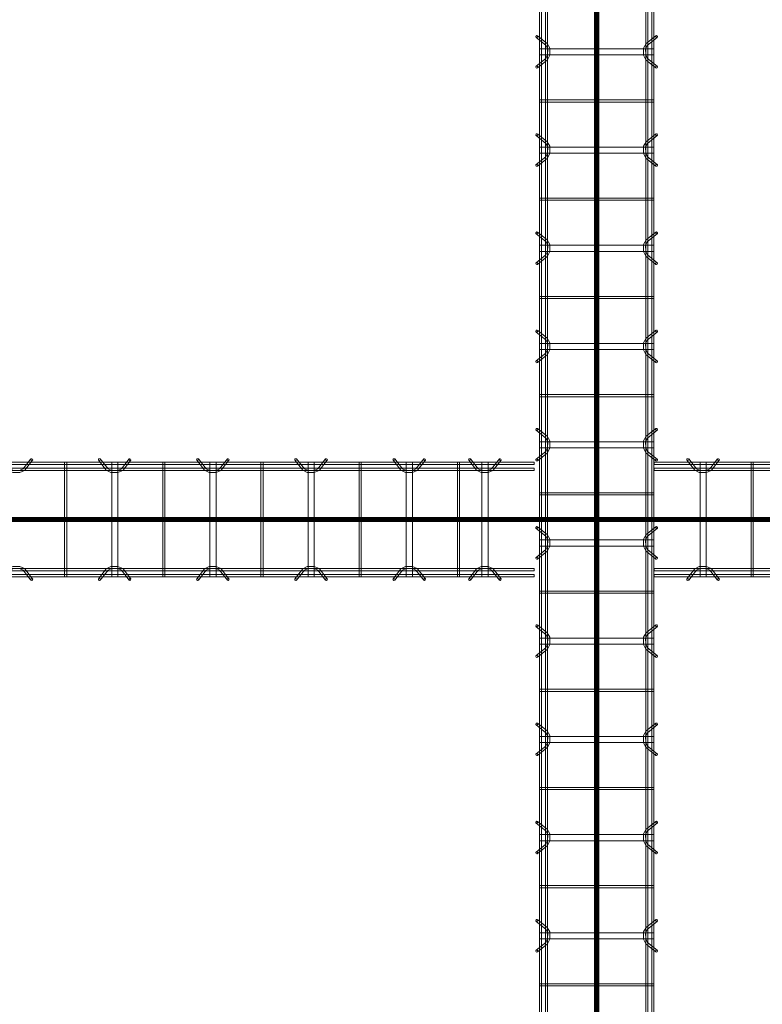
# Model space of a CAD drawing. Header units: inches. Extents: x -4136 to 1945, y -6639 to 12387.
# Tile 410 of 656: x -3552 to -3461, y 11068 to 11188. Entities that reach past the tile are written whole.
import ezdxf

# ---------------------------------------------------------------- set-up
doc = ezdxf.new("R2010")
doc.units = ezdxf.units.IN
doc.header["$MEASUREMENT"] = 0
doc.linetypes.add('Línea de rejilla', pattern=[0.875, 0.5, -0.125, 0.125, -0.125])
for name, color, linetype, lineweight in [('A-GENM', 7, 'Continuous', 9), ('S-BEAM', 7, 'Continuous', 9), ('S-GRID', 7, 'Continuous', 9)]:
    doc.layers.add(name, color=color, linetype=linetype, lineweight=lineweight)

# ---------------------------------------------------------------- blocks, each defined once
blk = doc.blocks.new('Dowel bar assembly - Dowel bar assembly-674339-SLAB ON GROUND JOINTS')
at = {"layer": 'S-BEAM', "color": 253, "true_color": 0xaaaaaa}
for p, q in [((149.05, 1.98), (0, 1.98)), ((0, 1.98), (0, 1.72)), ((0, 1.72), (0, 1.98)), ((0, 1.72), (149.05, 1.72)), ((149.05, 1.25), (0, 1.25)), ((0, 0.99), (0, 1.25)), ((0, 1.25), (0, 0.99)), ((4.02, 2.23), (4.97, 1.03)), ((5.18, 1.19), (4.23, 2.39)), ((5.63, 1.99), (5.63, -12.01)), ((6.38, 1.99), (5.63, 1.99)), ((5.63, 1.99), (6.38, 1.99)), ((6.38, -12.01), (6.38, 1.99)), ((7.76, 2.39), (6.81, 1.19)), ((7.01, 1.03), (7.96, 2.23)), ((11.87, 1.99), (11.87, -12.01)), ((12.13, 1.99), (11.87, 1.99)), ((11.87, 1.99), (12.13, 1.99)), ((12.13, -12.01), (12.13, 1.99)), ((0, 0.99), (149.05, 0.99)), ((149.05, -11.01), (0, -11.01)), ((0, -11.27), (0, -11.01)), ((0, -11.01), (0, -11.27)), ((0, -11.27), (149.05, -11.27)), ((149.05, -11.74), (0, -11.74)), ((0, -12), (0, -11.74)), ((0, -11.74), (0, -12)), ((0, -12), (149.05, -12)), ((4.97, -11.05), (4.02, -12.25)), ((4.23, -12.41), (5.18, -11.21)), ((6.38, -12.01), (5.63, -12.01)), ((5.63, -12.01), (6.38, -12.01)), ((6.81, -11.21), (7.76, -12.41)), ((7.96, -12.25), (7.01, -11.05)), ((12.13, -12.01), (11.87, -12.01)), ((11.87, -12.01), (12.13, -12.01))]:
    blk.add_line(p, q, dxfattribs=at)
at = {"layer": 'S-BEAM', "color": 253, "true_color": 0xaaaaaa, "flags": 128}
for points in [[(4.97, 1.03), (5.53, 0.73), (6.39, 0.72), (6.97, 0.99), (7.01, 1.03)], [(5.18, 1.19), (5.62, 0.97), (6.38, 0.98), (6.81, 1.19)], [(4.97, -11.05), (5.53, -10.75), (6.39, -10.74), (6.97, -11.01), (7.01, -11.05)], [(5.18, -11.21), (5.62, -10.99), (6.38, -11), (6.81, -11.21)]]:
    blk.add_lwpolyline(points, dxfattribs=at)
at = {"layer": 'S-BEAM', "color": 253, "true_color": 0xaaaaaa}
for centre, major_axis, start_param, end_param in [((4.12, 2.31), (0.101, 0.08), 5.709265, 8.850858), ((7.86, 2.31), (-0.101, 0.08), 3.715513, 6.857105), ((4.12, 2.31), (0.101, 0.08), 2.567673, 5.709265), ((7.86, 2.31), (-0.101, 0.08), 0.57392, 3.715513), ((4.12, -12.33), (-0.101, 0.08), 3.715513, 6.857105), ((4.12, -12.33), (-0.101, 0.08), 0.57392, 3.715513), ((7.86, -12.33), (0.101, 0.08), 5.709265, 8.850858), ((7.86, -12.33), (0.101, 0.08), 2.567673, 5.709265)]:
    blk.add_ellipse(centre, major_axis=major_axis, ratio=0.816528, start_param=start_param, end_param=end_param, dxfattribs=at)
blk = doc.blocks.new('Dowel bar assembly - Dowel bar assembly-674452-SLAB ON GROUND JOINTS')
at = {"layer": 'S-BEAM', "color": 253, "true_color": 0xaaaaaa}
for p, q in [((153.25, 1.98), (0, 1.98)), ((0, 1.72), (153.25, 1.72)), ((153.25, 1.25), (0, 1.25)), ((91.76, 2.39), (90.81, 1.19)), ((91.01, 1.03), (91.96, 2.23)), ((95.87, 1.99), (95.87, -12.01)), ((96.13, 1.99), (95.87, 1.99)), ((95.87, 1.99), (96.13, 1.99)), ((96.13, -12.01), (96.13, 1.99)), ((100.02, 2.23), (100.97, 1.03)), ((101.18, 1.19), (100.23, 2.39)), ((101.63, 1.99), (101.63, -12.01)), ((102.38, 1.99), (101.63, 1.99)), ((101.63, 1.99), (102.38, 1.99)), ((102.38, -12.01), (102.38, 1.99)), ((103.76, 2.39), (102.81, 1.19)), ((103.01, 1.03), (103.96, 2.23)), ((107.87, 1.99), (107.87, -12.01)), ((108.13, 1.99), (107.87, 1.99)), ((107.87, 1.99), (108.13, 1.99)), ((108.13, -12.01), (108.13, 1.99)), ((112.02, 2.23), (112.97, 1.03)), ((113.18, 1.19), (112.23, 2.39)), ((113.63, 1.99), (113.63, -12.01)), ((114.38, 1.99), (113.63, 1.99)), ((113.63, 1.99), (114.38, 1.99)), ((114.38, -12.01), (114.38, 1.99)), ((115.76, 2.39), (114.81, 1.19)), ((115.01, 1.03), (115.96, 2.23)), ((119.87, 1.99), (119.87, -12.01)), ((120.13, 1.99), (119.87, 1.99)), ((119.87, 1.99), (120.13, 1.99)), ((120.13, -12.01), (120.13, 1.99)), ((124.02, 2.23), (124.97, 1.03)), ((125.18, 1.19), (124.23, 2.39)), ((125.63, 1.99), (125.63, -12.01)), ((126.38, 1.99), (125.63, 1.99)), ((125.63, 1.99), (126.38, 1.99)), ((126.38, -12.01), (126.38, 1.99)), ((127.76, 2.39), (126.81, 1.19)), ((127.01, 1.03), (127.96, 2.23)), ((131.87, 1.99), (131.87, -12.01)), ((132.13, 1.99), (131.87, 1.99)), ((131.87, 1.99), (132.13, 1.99)), ((132.13, -12.01), (132.13, 1.99)), ((136.02, 2.23), (136.97, 1.03)), ((137.18, 1.19), (136.23, 2.39)), ((137.63, 1.99), (137.63, -12.01)), ((138.38, 1.99), (137.63, 1.99)), ((137.63, 1.99), (138.38, 1.99)), ((138.38, -12.01), (138.38, 1.99)), ((139.76, 2.39), (138.81, 1.19)), ((139.01, 1.03), (139.96, 2.23)), ((143.87, 1.99), (143.87, -12.01)), ((144.13, 1.99), (143.87, 1.99)), ((143.87, 1.99), (144.13, 1.99)), ((144.13, -12.01), (144.13, 1.99)), ((145.27, 2.23), (146.22, 1.03)), ((146.43, 1.19), (145.48, 2.39)), ((146.87, 1.99), (146.87, -12.01)), ((147.63, 1.99), (146.87, 1.99)), ((146.87, 1.99), (147.63, 1.99)), ((147.63, -12.01), (147.63, 1.99)), ((149.01, 2.39), (148.06, 1.19)), ((148.26, 1.03), (149.21, 2.23)), ((153.25, 1.98), (153.25, 1.72)), ((153.25, 1.72), (153.25, 1.98)), ((153.25, 0.99), (153.25, 1.25)), ((153.25, 1.25), (153.25, 0.99)), ((0, 0.99), (153.25, 0.99)), ((153.25, -11.01), (0, -11.01)), ((0, -11.27), (153.25, -11.27)), ((153.25, -11.74), (0, -11.74)), ((0, -12), (153.25, -12)), ((90.81, -11.21), (91.76, -12.41)), ((91.96, -12.25), (91.01, -11.05)), ((96.13, -12.01), (95.87, -12.01)), ((95.87, -12.01), (96.13, -12.01)), ((100.97, -11.05), (100.02, -12.25)), ((100.23, -12.41), (101.18, -11.21)), ((102.38, -12.01), (101.63, -12.01)), ((101.63, -12.01), (102.38, -12.01)), ((102.81, -11.21), (103.76, -12.41)), ((103.96, -12.25), (103.01, -11.05)), ((108.13, -12.01), (107.87, -12.01)), ((107.87, -12.01), (108.13, -12.01)), ((112.97, -11.05), (112.02, -12.25)), ((112.23, -12.41), (113.18, -11.21)), ((114.38, -12.01), (113.63, -12.01)), ((113.63, -12.01), (114.38, -12.01)), ((114.81, -11.21), (115.76, -12.41)), ((115.96, -12.25), (115.01, -11.05)), ((120.13, -12.01), (119.87, -12.01)), ((119.87, -12.01), (120.13, -12.01)), ((124.97, -11.05), (124.02, -12.25)), ((124.23, -12.41), (125.18, -11.21)), ((126.38, -12.01), (125.63, -12.01)), ((125.63, -12.01), (126.38, -12.01)), ((126.81, -11.21), (127.76, -12.41)), ((127.96, -12.25), (127.01, -11.05)), ((132.13, -12.01), (131.87, -12.01)), ((131.87, -12.01), (132.13, -12.01)), ((136.97, -11.05), (136.02, -12.25)), ((136.23, -12.41), (137.18, -11.21)), ((138.38, -12.01), (137.63, -12.01)), ((137.63, -12.01), (138.38, -12.01)), ((138.81, -11.21), (139.76, -12.41)), ((139.96, -12.25), (139.01, -11.05)), ((144.13, -12.01), (143.87, -12.01)), ((143.87, -12.01), (144.13, -12.01)), ((146.22, -11.05), (145.27, -12.25)), ((145.48, -12.41), (146.43, -11.21)), ((147.63, -12.01), (146.87, -12.01)), ((146.87, -12.01), (147.63, -12.01)), ((148.06, -11.21), (149.01, -12.41)), ((149.21, -12.25), (148.26, -11.05)), ((153.25, -11.27), (153.25, -11.01)), ((153.25, -11.01), (153.25, -11.27)), ((153.25, -12), (153.25, -11.74)), ((153.25, -11.74), (153.25, -12))]:
    blk.add_line(p, q, dxfattribs=at)
at = {"layer": 'S-BEAM', "color": 253, "true_color": 0xaaaaaa, "flags": 128}
for points in [[(88.97, 1.03), (89.53, 0.73), (90.39, 0.72), (90.97, 0.99), (91.01, 1.03)], [(89.18, 1.19), (89.62, 0.97), (90.38, 0.98), (90.81, 1.19)], [(100.97, 1.03), (101.53, 0.73), (102.39, 0.72), (102.97, 0.99), (103.01, 1.03)], [(101.18, 1.19), (101.62, 0.97), (102.38, 0.98), (102.81, 1.19)], [(112.97, 1.03), (113.53, 0.73), (114.39, 0.72), (114.97, 0.99), (115.01, 1.03)], [(113.18, 1.19), (113.62, 0.97), (114.38, 0.98), (114.81, 1.19)], [(124.97, 1.03), (125.53, 0.73), (126.39, 0.72), (126.97, 0.99), (127.01, 1.03)], [(125.18, 1.19), (125.62, 0.97), (126.38, 0.98), (126.81, 1.19)], [(136.97, 1.03), (137.53, 0.73), (138.39, 0.72), (138.97, 0.99), (139.01, 1.03)], [(137.18, 1.19), (137.62, 0.97), (138.38, 0.98), (138.81, 1.19)], [(146.22, 1.03), (146.78, 0.73), (147.64, 0.72), (148.22, 0.99), (148.26, 1.03)], [(146.43, 1.19), (146.87, 0.97), (147.63, 0.98), (148.06, 1.19)], [(88.97, -11.05), (89.53, -10.75), (90.39, -10.74), (90.97, -11.01), (91.01, -11.05)], [(100.97, -11.05), (101.53, -10.75), (102.39, -10.74), (102.97, -11.01), (103.01, -11.05)], [(112.97, -11.05), (113.53, -10.75), (114.39, -10.74), (114.97, -11.01), (115.01, -11.05)], [(124.97, -11.05), (125.53, -10.75), (126.39, -10.74), (126.97, -11.01), (127.01, -11.05)], [(136.97, -11.05), (137.53, -10.75), (138.39, -10.74), (138.97, -11.01), (139.01, -11.05)], [(146.22, -11.05), (146.78, -10.75), (147.64, -10.74), (148.22, -11.01), (148.26, -11.05)], [(89.18, -11.21), (89.62, -10.99), (90.38, -11), (90.81, -11.21)], [(101.18, -11.21), (101.62, -10.99), (102.38, -11), (102.81, -11.21)], [(113.18, -11.21), (113.62, -10.99), (114.38, -11), (114.81, -11.21)], [(125.18, -11.21), (125.62, -10.99), (126.38, -11), (126.81, -11.21)], [(137.18, -11.21), (137.62, -10.99), (138.38, -11), (138.81, -11.21)], [(146.43, -11.21), (146.87, -10.99), (147.63, -11), (148.06, -11.21)]]:
    blk.add_lwpolyline(points, dxfattribs=at)
at = {"layer": 'S-BEAM', "color": 253, "true_color": 0xaaaaaa}
for centre, major_axis, start_param, end_param in [((91.86, 2.31), (-0.101, 0.08), 3.715513, 6.857105), ((100.12, 2.31), (0.101, 0.08), 5.709265, 8.850858), ((103.86, 2.31), (-0.101, 0.08), 3.715513, 6.857105), ((112.12, 2.31), (0.101, 0.08), 5.709265, 8.850858), ((115.86, 2.31), (-0.101, 0.08), 3.715513, 6.857105), ((124.12, 2.31), (0.101, 0.08), 5.709265, 8.850858), ((127.86, 2.31), (-0.101, 0.08), 3.715513, 6.857105), ((136.12, 2.31), (0.101, 0.08), 5.709265, 8.850858), ((139.86, 2.31), (-0.101, 0.08), 3.715513, 6.857105), ((145.37, 2.31), (0.101, 0.08), 5.709265, 8.850858), ((149.11, 2.31), (-0.101, 0.08), 3.715513, 6.857105), ((91.86, 2.31), (-0.101, 0.08), 0.57392, 3.715513), ((100.12, 2.31), (0.101, 0.08), 2.567673, 5.709265), ((103.86, 2.31), (-0.101, 0.08), 0.57392, 3.715513), ((112.12, 2.31), (0.101, 0.08), 2.567673, 5.709265), ((115.86, 2.31), (-0.101, 0.08), 0.57392, 3.715513), ((124.12, 2.31), (0.101, 0.08), 2.567673, 5.709265), ((127.86, 2.31), (-0.101, 0.08), 0.57392, 3.715513), ((136.12, 2.31), (0.101, 0.08), 2.567673, 5.709265), ((139.86, 2.31), (-0.101, 0.08), 0.57392, 3.715513), ((145.37, 2.31), (0.101, 0.08), 2.567673, 5.709265), ((149.11, 2.31), (-0.101, 0.08), 0.57392, 3.715513), ((91.86, -12.33), (0.101, 0.08), 5.709265, 8.850858), ((91.86, -12.33), (0.101, 0.08), 2.567673, 5.709265), ((100.12, -12.33), (-0.101, 0.08), 3.715513, 6.857105), ((100.12, -12.33), (-0.101, 0.08), 0.57392, 3.715513), ((103.86, -12.33), (0.101, 0.08), 5.709265, 8.850858), ((103.86, -12.33), (0.101, 0.08), 2.567673, 5.709265), ((112.12, -12.33), (-0.101, 0.08), 3.715513, 6.857105), ((112.12, -12.33), (-0.101, 0.08), 0.57392, 3.715513), ((115.86, -12.33), (0.101, 0.08), 5.709265, 8.850858), ((115.86, -12.33), (0.101, 0.08), 2.567673, 5.709265), ((124.12, -12.33), (-0.101, 0.08), 3.715513, 6.857105), ((124.12, -12.33), (-0.101, 0.08), 0.57392, 3.715513), ((127.86, -12.33), (0.101, 0.08), 5.709265, 8.850858), ((127.86, -12.33), (0.101, 0.08), 2.567673, 5.709265), ((136.12, -12.33), (-0.101, 0.08), 3.715513, 6.857105), ((136.12, -12.33), (-0.101, 0.08), 0.57392, 3.715513), ((139.86, -12.33), (0.101, 0.08), 5.709265, 8.850858), ((139.86, -12.33), (0.101, 0.08), 2.567673, 5.709265), ((145.37, -12.33), (-0.101, 0.08), 3.715513, 6.857105), ((145.37, -12.33), (-0.101, 0.08), 0.57392, 3.715513), ((149.11, -12.33), (0.101, 0.08), 5.709265, 8.850858), ((149.11, -12.33), (0.101, 0.08), 2.567673, 5.709265)]:
    blk.add_ellipse(centre, major_axis=major_axis, ratio=0.816528, start_param=start_param, end_param=end_param, dxfattribs=at)
blk = doc.blocks.new('Dowel bar assembly - Dowel bar assembly-675243-SLAB ON GROUND JOINTS')
at = {"layer": 'S-BEAM', "color": 253, "true_color": 0xaaaaaa}
for p, q in [((425.51, 1.98), (0, 1.98)), ((0, 1.72), (425.51, 1.72)), ((425.51, 1.25), (0, 1.25)), ((76.02, 2.23), (76.97, 1.03)), ((77.18, 1.19), (76.23, 2.39)), ((77.63, 1.99), (77.63, -12.01)), ((78.38, 1.99), (77.63, 1.99)), ((77.63, 1.99), (78.38, 1.99)), ((78.38, -12.01), (78.38, 1.99)), ((79.76, 2.39), (78.81, 1.19)), ((79.01, 1.03), (79.96, 2.23)), ((83.87, 1.99), (83.87, -12.01)), ((84.13, 1.99), (83.87, 1.99)), ((83.87, 1.99), (84.13, 1.99)), ((84.13, -12.01), (84.13, 1.99)), ((88.02, 2.23), (88.97, 1.03)), ((89.18, 1.19), (88.23, 2.39)), ((89.63, 1.99), (89.63, -12.01)), ((90.38, 1.99), (89.63, 1.99)), ((89.63, 1.99), (90.38, 1.99)), ((90.38, -12.01), (90.38, 1.99)), ((91.76, 2.39), (90.81, 1.19)), ((91.01, 1.03), (91.96, 2.23)), ((95.87, 1.99), (95.87, -12.01)), ((96.13, 1.99), (95.87, 1.99)), ((95.87, 1.99), (96.13, 1.99)), ((96.13, -12.01), (96.13, 1.99)), ((100.02, 2.23), (100.97, 1.03)), ((101.18, 1.19), (100.23, 2.39)), ((101.63, 1.99), (101.63, -12.01)), ((102.38, 1.99), (101.63, 1.99)), ((101.63, 1.99), (102.38, 1.99)), ((102.38, -12.01), (102.38, 1.99)), ((103.76, 2.39), (102.81, 1.19)), ((103.01, 1.03), (103.96, 2.23)), ((107.87, 1.99), (107.87, -12.01)), ((108.13, 1.99), (107.87, 1.99)), ((107.87, 1.99), (108.13, 1.99)), ((108.13, -12.01), (108.13, 1.99)), ((112.02, 2.23), (112.97, 1.03)), ((113.18, 1.19), (112.23, 2.39)), ((113.63, 1.99), (113.63, -12.01)), ((114.38, 1.99), (113.63, 1.99)), ((113.63, 1.99), (114.38, 1.99)), ((114.38, -12.01), (114.38, 1.99)), ((115.76, 2.39), (114.81, 1.19)), ((115.01, 1.03), (115.96, 2.23)), ((119.87, 1.99), (119.87, -12.01)), ((120.13, 1.99), (119.87, 1.99)), ((119.87, 1.99), (120.13, 1.99)), ((120.13, -12.01), (120.13, 1.99)), ((124.02, 2.23), (124.97, 1.03)), ((125.18, 1.19), (124.23, 2.39)), ((125.63, 1.99), (125.63, -12.01)), ((126.38, 1.99), (125.63, 1.99)), ((125.63, 1.99), (126.38, 1.99)), ((126.38, -12.01), (126.38, 1.99)), ((127.76, 2.39), (126.81, 1.19)), ((127.01, 1.03), (127.96, 2.23)), ((131.87, 1.99), (131.87, -12.01)), ((132.13, 1.99), (131.87, 1.99)), ((131.87, 1.99), (132.13, 1.99)), ((132.13, -12.01), (132.13, 1.99)), ((136.02, 2.23), (136.97, 1.03)), ((137.18, 1.19), (136.23, 2.39)), ((137.63, 1.99), (137.63, -12.01)), ((138.38, 1.99), (137.63, 1.99)), ((137.63, 1.99), (138.38, 1.99)), ((138.38, -12.01), (138.38, 1.99)), ((139.76, 2.39), (138.81, 1.19)), ((139.01, 1.03), (139.96, 2.23)), ((143.87, 1.99), (143.87, -12.01)), ((144.13, 1.99), (143.87, 1.99)), ((143.87, 1.99), (144.13, 1.99)), ((144.13, -12.01), (144.13, 1.99)), ((148.02, 2.23), (148.97, 1.03)), ((149.18, 1.19), (148.23, 2.39)), ((149.63, 1.99), (149.63, -12.01)), ((150.38, 1.99), (149.63, 1.99)), ((149.63, 1.99), (150.38, 1.99)), ((150.38, -12.01), (150.38, 1.99)), ((151.76, 2.39), (150.81, 1.19)), ((151.01, 1.03), (151.96, 2.23)), ((155.87, 1.99), (155.87, -12.01)), ((156.13, 1.99), (155.87, 1.99)), ((155.87, 1.99), (156.13, 1.99)), ((156.13, -12.01), (156.13, 1.99)), ((160.02, 2.23), (160.97, 1.03)), ((161.18, 1.19), (160.23, 2.39)), ((161.63, 1.99), (161.63, -12.01)), ((162.38, 1.99), (161.63, 1.99)), ((161.63, 1.99), (162.38, 1.99)), ((162.38, -12.01), (162.38, 1.99)), ((163.76, 2.39), (162.81, 1.19)), ((163.01, 1.03), (163.96, 2.23)), ((167.87, 1.99), (167.87, -12.01)), ((168.13, 1.99), (167.87, 1.99)), ((167.87, 1.99), (168.13, 1.99)), ((168.13, -12.01), (168.13, 1.99)), ((172.02, 2.23), (172.97, 1.03)), ((173.18, 1.19), (172.23, 2.39)), ((173.63, 1.99), (173.63, -12.01)), ((174.38, 1.99), (173.63, 1.99)), ((173.63, 1.99), (174.38, 1.99)), ((174.38, -12.01), (174.38, 1.99)), ((175.76, 2.39), (174.81, 1.19)), ((175.01, 1.03), (175.96, 2.23)), ((179.87, 1.99), (179.87, -12.01)), ((180.13, 1.99), (179.87, 1.99)), ((179.87, 1.99), (180.13, 1.99)), ((180.13, -12.01), (180.13, 1.99)), ((184.02, 2.23), (184.97, 1.03)), ((185.18, 1.19), (184.23, 2.39)), ((185.63, 1.99), (185.63, -12.01)), ((186.38, 1.99), (185.63, 1.99)), ((185.63, 1.99), (186.38, 1.99)), ((186.38, -12.01), (186.38, 1.99)), ((187.76, 2.39), (186.81, 1.19)), ((187.01, 1.03), (187.96, 2.23)), ((191.87, 1.99), (191.87, -12.01)), ((192.13, 1.99), (191.87, 1.99)), ((191.87, 1.99), (192.13, 1.99)), ((192.13, -12.01), (192.13, 1.99)), ((0, 0.99), (425.51, 0.99)), ((425.51, -11.01), (0, -11.01)), ((0, -11.27), (425.51, -11.27)), ((425.51, -11.74), (0, -11.74)), ((0, -12), (425.51, -12)), ((76.97, -11.05), (76.02, -12.25)), ((76.23, -12.41), (77.18, -11.21)), ((78.38, -12.01), (77.63, -12.01)), ((77.63, -12.01), (78.38, -12.01)), ((78.81, -11.21), (79.76, -12.41)), ((79.96, -12.25), (79.01, -11.05)), ((84.13, -12.01), (83.87, -12.01)), ((83.87, -12.01), (84.13, -12.01)), ((88.97, -11.05), (88.02, -12.25)), ((88.23, -12.41), (89.18, -11.21)), ((90.38, -12.01), (89.63, -12.01)), ((89.63, -12.01), (90.38, -12.01)), ((90.81, -11.21), (91.76, -12.41)), ((91.96, -12.25), (91.01, -11.05)), ((96.13, -12.01), (95.87, -12.01)), ((95.87, -12.01), (96.13, -12.01)), ((100.97, -11.05), (100.02, -12.25)), ((100.23, -12.41), (101.18, -11.21)), ((102.38, -12.01), (101.63, -12.01)), ((101.63, -12.01), (102.38, -12.01)), ((102.81, -11.21), (103.76, -12.41)), ((103.96, -12.25), (103.01, -11.05)), ((108.13, -12.01), (107.87, -12.01)), ((107.87, -12.01), (108.13, -12.01)), ((112.97, -11.05), (112.02, -12.25)), ((112.23, -12.41), (113.18, -11.21)), ((114.38, -12.01), (113.63, -12.01)), ((113.63, -12.01), (114.38, -12.01)), ((114.81, -11.21), (115.76, -12.41)), ((115.96, -12.25), (115.01, -11.05)), ((120.13, -12.01), (119.87, -12.01)), ((119.87, -12.01), (120.13, -12.01)), ((124.97, -11.05), (124.02, -12.25)), ((124.23, -12.41), (125.18, -11.21)), ((126.38, -12.01), (125.63, -12.01)), ((125.63, -12.01), (126.38, -12.01)), ((126.81, -11.21), (127.76, -12.41)), ((127.96, -12.25), (127.01, -11.05)), ((132.13, -12.01), (131.87, -12.01)), ((131.87, -12.01), (132.13, -12.01)), ((136.97, -11.05), (136.02, -12.25)), ((136.23, -12.41), (137.18, -11.21)), ((138.38, -12.01), (137.63, -12.01)), ((137.63, -12.01), (138.38, -12.01)), ((138.81, -11.21), (139.76, -12.41)), ((139.96, -12.25), (139.01, -11.05)), ((144.13, -12.01), (143.87, -12.01)), ((143.87, -12.01), (144.13, -12.01)), ((148.97, -11.05), (148.02, -12.25)), ((148.23, -12.41), (149.18, -11.21)), ((150.38, -12.01), (149.63, -12.01)), ((149.63, -12.01), (150.38, -12.01)), ((150.81, -11.21), (151.76, -12.41)), ((151.96, -12.25), (151.01, -11.05)), ((156.13, -12.01), (155.87, -12.01)), ((155.87, -12.01), (156.13, -12.01)), ((160.97, -11.05), (160.02, -12.25)), ((160.23, -12.41), (161.18, -11.21)), ((162.38, -12.01), (161.63, -12.01)), ((161.63, -12.01), (162.38, -12.01)), ((162.81, -11.21), (163.76, -12.41)), ((163.96, -12.25), (163.01, -11.05)), ((168.13, -12.01), (167.87, -12.01)), ((167.87, -12.01), (168.13, -12.01)), ((172.97, -11.05), (172.02, -12.25)), ((172.23, -12.41), (173.18, -11.21)), ((174.38, -12.01), (173.63, -12.01)), ((173.63, -12.01), (174.38, -12.01)), ((174.81, -11.21), (175.76, -12.41)), ((175.96, -12.25), (175.01, -11.05)), ((180.13, -12.01), (179.87, -12.01)), ((179.87, -12.01), (180.13, -12.01)), ((184.97, -11.05), (184.02, -12.25)), ((184.23, -12.41), (185.18, -11.21)), ((186.38, -12.01), (185.63, -12.01)), ((185.63, -12.01), (186.38, -12.01)), ((186.81, -11.21), (187.76, -12.41)), ((187.96, -12.25), (187.01, -11.05)), ((192.13, -12.01), (191.87, -12.01)), ((191.87, -12.01), (192.13, -12.01))]:
    blk.add_line(p, q, dxfattribs=at)
at = {"layer": 'S-BEAM', "color": 253, "true_color": 0xaaaaaa, "flags": 128}
for points in [[(76.97, 1.03), (77.53, 0.73), (78.39, 0.72), (78.97, 0.99), (79.01, 1.03)], [(77.18, 1.19), (77.62, 0.97), (78.38, 0.98), (78.81, 1.19)], [(88.97, 1.03), (89.53, 0.73), (90.39, 0.72), (90.97, 0.99), (91.01, 1.03)], [(89.18, 1.19), (89.62, 0.97), (90.38, 0.98), (90.81, 1.19)], [(100.97, 1.03), (101.53, 0.73), (102.39, 0.72), (102.97, 0.99), (103.01, 1.03)], [(101.18, 1.19), (101.62, 0.97), (102.38, 0.98), (102.81, 1.19)], [(112.97, 1.03), (113.53, 0.73), (114.39, 0.72), (114.97, 0.99), (115.01, 1.03)], [(113.18, 1.19), (113.62, 0.97), (114.38, 0.98), (114.81, 1.19)], [(124.97, 1.03), (125.53, 0.73), (126.39, 0.72), (126.97, 0.99), (127.01, 1.03)], [(125.18, 1.19), (125.62, 0.97), (126.38, 0.98), (126.81, 1.19)], [(136.97, 1.03), (137.53, 0.73), (138.39, 0.72), (138.97, 0.99), (139.01, 1.03)], [(137.18, 1.19), (137.62, 0.97), (138.38, 0.98), (138.81, 1.19)], [(148.97, 1.03), (149.53, 0.73), (150.39, 0.72), (150.97, 0.99), (151.01, 1.03)], [(149.18, 1.19), (149.62, 0.97), (150.38, 0.98), (150.81, 1.19)], [(160.97, 1.03), (161.53, 0.73), (162.39, 0.72), (162.97, 0.99), (163.01, 1.03)], [(161.18, 1.19), (161.62, 0.97), (162.38, 0.98), (162.81, 1.19)], [(172.97, 1.03), (173.53, 0.73), (174.39, 0.72), (174.97, 0.99), (175.01, 1.03)], [(173.18, 1.19), (173.62, 0.97), (174.38, 0.98), (174.81, 1.19)], [(184.97, 1.03), (185.53, 0.73), (186.39, 0.72), (186.97, 0.99), (187.01, 1.03)], [(185.18, 1.19), (185.62, 0.97), (186.38, 0.98), (186.81, 1.19)], [(76.97, -11.05), (77.53, -10.75), (78.39, -10.74), (78.97, -11.01), (79.01, -11.05)], [(88.97, -11.05), (89.53, -10.75), (90.39, -10.74), (90.97, -11.01), (91.01, -11.05)], [(100.97, -11.05), (101.53, -10.75), (102.39, -10.74), (102.97, -11.01), (103.01, -11.05)], [(112.97, -11.05), (113.53, -10.75), (114.39, -10.74), (114.97, -11.01), (115.01, -11.05)], [(124.97, -11.05), (125.53, -10.75), (126.39, -10.74), (126.97, -11.01), (127.01, -11.05)], [(136.97, -11.05), (137.53, -10.75), (138.39, -10.74), (138.97, -11.01), (139.01, -11.05)], [(148.97, -11.05), (149.53, -10.75), (150.39, -10.74), (150.97, -11.01), (151.01, -11.05)], [(160.97, -11.05), (161.53, -10.75), (162.39, -10.74), (162.97, -11.01), (163.01, -11.05)], [(172.97, -11.05), (173.53, -10.75), (174.39, -10.74), (174.97, -11.01), (175.01, -11.05)], [(184.97, -11.05), (185.53, -10.75), (186.39, -10.74), (186.97, -11.01), (187.01, -11.05)], [(77.18, -11.21), (77.62, -10.99), (78.38, -11), (78.81, -11.21)], [(89.18, -11.21), (89.62, -10.99), (90.38, -11), (90.81, -11.21)], [(101.18, -11.21), (101.62, -10.99), (102.38, -11), (102.81, -11.21)], [(113.18, -11.21), (113.62, -10.99), (114.38, -11), (114.81, -11.21)], [(125.18, -11.21), (125.62, -10.99), (126.38, -11), (126.81, -11.21)], [(137.18, -11.21), (137.62, -10.99), (138.38, -11), (138.81, -11.21)], [(149.18, -11.21), (149.62, -10.99), (150.38, -11), (150.81, -11.21)], [(161.18, -11.21), (161.62, -10.99), (162.38, -11), (162.81, -11.21)], [(173.18, -11.21), (173.62, -10.99), (174.38, -11), (174.81, -11.21)], [(185.18, -11.21), (185.62, -10.99), (186.38, -11), (186.81, -11.21)]]:
    blk.add_lwpolyline(points, dxfattribs=at)
at = {"layer": 'S-BEAM', "color": 253, "true_color": 0xaaaaaa}
for centre, major_axis, start_param, end_param in [((76.12, 2.31), (0.101, 0.08), 5.709265, 8.850858), ((79.86, 2.31), (-0.101, 0.08), 3.715513, 6.857105), ((88.12, 2.31), (0.101, 0.08), 5.709265, 8.850858), ((91.86, 2.31), (-0.101, 0.08), 3.715513, 6.857105), ((100.12, 2.31), (0.101, 0.08), 5.709265, 8.850858), ((103.86, 2.31), (-0.101, 0.08), 3.715513, 6.857105), ((112.12, 2.31), (0.101, 0.08), 5.709265, 8.850858), ((115.86, 2.31), (-0.101, 0.08), 3.715513, 6.857105), ((124.12, 2.31), (0.101, 0.08), 5.709265, 8.850858), ((127.86, 2.31), (-0.101, 0.08), 3.715513, 6.857105), ((136.12, 2.31), (0.101, 0.08), 5.709265, 8.850858), ((139.86, 2.31), (-0.101, 0.08), 3.715513, 6.857105), ((148.12, 2.31), (0.101, 0.08), 5.709265, 8.850858), ((151.86, 2.31), (-0.101, 0.08), 3.715513, 6.857105), ((160.12, 2.31), (0.101, 0.08), 5.709265, 8.850858), ((163.86, 2.31), (-0.101, 0.08), 3.715513, 6.857105), ((172.12, 2.31), (0.101, 0.08), 5.709265, 8.850858), ((175.86, 2.31), (-0.101, 0.08), 3.715513, 6.857105), ((184.12, 2.31), (0.101, 0.08), 5.709265, 8.850858), ((187.86, 2.31), (-0.101, 0.08), 3.715513, 6.857105), ((76.12, 2.31), (0.101, 0.08), 2.567673, 5.709265), ((79.86, 2.31), (-0.101, 0.08), 0.57392, 3.715513), ((88.12, 2.31), (0.101, 0.08), 2.567673, 5.709265), ((91.86, 2.31), (-0.101, 0.08), 0.57392, 3.715513), ((100.12, 2.31), (0.101, 0.08), 2.567673, 5.709265), ((103.86, 2.31), (-0.101, 0.08), 0.57392, 3.715513), ((112.12, 2.31), (0.101, 0.08), 2.567673, 5.709265), ((115.86, 2.31), (-0.101, 0.08), 0.57392, 3.715513), ((124.12, 2.31), (0.101, 0.08), 2.567673, 5.709265), ((127.86, 2.31), (-0.101, 0.08), 0.57392, 3.715513), ((136.12, 2.31), (0.101, 0.08), 2.567673, 5.709265), ((139.86, 2.31), (-0.101, 0.08), 0.57392, 3.715513), ((148.12, 2.31), (0.101, 0.08), 2.567673, 5.709265), ((151.86, 2.31), (-0.101, 0.08), 0.57392, 3.715513), ((160.12, 2.31), (0.101, 0.08), 2.567673, 5.709265), ((163.86, 2.31), (-0.101, 0.08), 0.57392, 3.715513), ((172.12, 2.31), (0.101, 0.08), 2.567673, 5.709265), ((175.86, 2.31), (-0.101, 0.08), 0.57392, 3.715513), ((184.12, 2.31), (0.101, 0.08), 2.567673, 5.709265), ((187.86, 2.31), (-0.101, 0.08), 0.57392, 3.715513), ((76.12, -12.33), (-0.101, 0.08), 3.715513, 6.857105), ((76.12, -12.33), (-0.101, 0.08), 0.57392, 3.715513), ((79.86, -12.33), (0.101, 0.08), 5.709265, 8.850858), ((79.86, -12.33), (0.101, 0.08), 2.567673, 5.709265), ((88.12, -12.33), (-0.101, 0.08), 3.715513, 6.857105), ((88.12, -12.33), (-0.101, 0.08), 0.57392, 3.715513), ((91.86, -12.33), (0.101, 0.08), 5.709265, 8.850858), ((91.86, -12.33), (0.101, 0.08), 2.567673, 5.709265), ((100.12, -12.33), (-0.101, 0.08), 3.715513, 6.857105), ((100.12, -12.33), (-0.101, 0.08), 0.57392, 3.715513), ((103.86, -12.33), (0.101, 0.08), 5.709265, 8.850858), ((103.86, -12.33), (0.101, 0.08), 2.567673, 5.709265), ((112.12, -12.33), (-0.101, 0.08), 3.715513, 6.857105), ((112.12, -12.33), (-0.101, 0.08), 0.57392, 3.715513), ((115.86, -12.33), (0.101, 0.08), 5.709265, 8.850858), ((115.86, -12.33), (0.101, 0.08), 2.567673, 5.709265), ((124.12, -12.33), (-0.101, 0.08), 3.715513, 6.857105), ((124.12, -12.33), (-0.101, 0.08), 0.57392, 3.715513), ((127.86, -12.33), (0.101, 0.08), 5.709265, 8.850858), ((127.86, -12.33), (0.101, 0.08), 2.567673, 5.709265), ((136.12, -12.33), (-0.101, 0.08), 3.715513, 6.857105), ((136.12, -12.33), (-0.101, 0.08), 0.57392, 3.715513), ((139.86, -12.33), (0.101, 0.08), 5.709265, 8.850858), ((139.86, -12.33), (0.101, 0.08), 2.567673, 5.709265), ((148.12, -12.33), (-0.101, 0.08), 3.715513, 6.857105), ((148.12, -12.33), (-0.101, 0.08), 0.57392, 3.715513), ((151.86, -12.33), (0.101, 0.08), 5.709265, 8.850858), ((151.86, -12.33), (0.101, 0.08), 2.567673, 5.709265), ((160.12, -12.33), (-0.101, 0.08), 3.715513, 6.857105), ((160.12, -12.33), (-0.101, 0.08), 0.57392, 3.715513), ((163.86, -12.33), (0.101, 0.08), 5.709265, 8.850858), ((163.86, -12.33), (0.101, 0.08), 2.567673, 5.709265), ((172.12, -12.33), (-0.101, 0.08), 3.715513, 6.857105), ((172.12, -12.33), (-0.101, 0.08), 0.57392, 3.715513), ((175.86, -12.33), (0.101, 0.08), 5.709265, 8.850858), ((175.86, -12.33), (0.101, 0.08), 2.567673, 5.709265), ((184.12, -12.33), (-0.101, 0.08), 3.715513, 6.857105), ((184.12, -12.33), (-0.101, 0.08), 0.57392, 3.715513), ((187.86, -12.33), (0.101, 0.08), 5.709265, 8.850858), ((187.86, -12.33), (0.101, 0.08), 2.567673, 5.709265)]:
    blk.add_ellipse(centre, major_axis=major_axis, ratio=0.816528, start_param=start_param, end_param=end_param, dxfattribs=at)

msp = doc.modelspace()

# ---------------------------------------------------------------- hatches: boundary and pattern name
at = {"layer": 'A-GENM', "true_color": 0x0000ff}
for points in [[(-3481.58036, 10836.64812), (-3481.58036, 11262.23067), (-3481.32374, 11261.97404), (-3481.15717, 11262.14062), (-3481.15717, 10836.73818), (-3481.32374, 10836.90475)], [(-3481.52059, 10836.7079), (-3481.52059, 11262.1709), (-3481.32374, 11261.97404), (-3481.21238, 11262.0854), (-3481.12689, 11262.1709), (-3481.12689, 10836.7079), (-3481.21238, 10836.79339), (-3481.32374, 10836.90475)], [(-3481.50273, 10836.72576), (-3481.50273, 11262.15304), (-3481.32374, 11261.97404), (-3481.15869, 11262.13909), (-3481.15869, 10836.7397), (-3481.32374, 10836.90475)], [(-3481.49348, 10836.735), (-3481.49348, 11262.14379), (-3481.32374, 11261.97404), (-3481.07181, 11262.22598), (-3481.07181, 10836.65282), (-3481.32374, 10836.90475)], [(-3481.32374, 10836.90475), (-3481.36718, 10836.86131), (-3481.36718, 11262.01748), (-3481.32374, 11261.97404), (-3481.2803, 11262.01748), (-3481.2803, 10836.86131)], [(-3481.2803, 10836.86131), (-3481.2803, 11262.01748), (-3481.07029, 11262.2275), (-3481.07029, 10836.6513)], [(-3819.32374, 11127.35951), (-3819.00878, 11127.35951), (-1943.6387, 11127.35951), (-1943.32374, 11127.35951), (-1943.13624, 11127.35951), (-1943.13624, 11127.1495), (-1943.32374, 11127.1495), (-1943.6387, 11127.1495), (-3819.00878, 11127.1495), (-3819.32374, 11127.1495)], [(-3819.32374, 11127.35799), (-3819.00878, 11127.35799), (-1943.6387, 11127.35799), (-1943.32374, 11127.35799), (-1943.13624, 11127.35799), (-1943.13624, 11126.93632), (-1943.32374, 11126.93632), (-1943.6387, 11126.93632), (-3819.00878, 11126.93632), (-3819.32374, 11126.93632)], [(-1943.13624, 11126.90921), (-1943.32374, 11126.90921), (-1943.6387, 11126.90921), (-3819.00878, 11126.90921), (-3819.32374, 11126.90921), (-3819.32374, 11127.30291), (-3819.00878, 11127.30291), (-1943.6387, 11127.30291), (-1943.32374, 11127.30291), (-1943.13624, 11127.30291)], [(-3819.32374, 11127.27263), (-3819.00878, 11127.27263), (-1943.6387, 11127.27263), (-1943.32374, 11127.27263), (-1943.13624, 11127.27263), (-1943.13624, 11126.84944), (-1943.32374, 11126.84944), (-1943.6387, 11126.84944), (-3819.00878, 11126.84944), (-3819.32374, 11126.84944)], [(-3819.32374, 11127.27111), (-3819.00878, 11127.27111), (-1943.6387, 11127.27111), (-1943.32374, 11127.27111), (-1943.13624, 11127.27111), (-1943.13624, 11126.92707), (-1943.32374, 11126.92707), (-1943.6387, 11126.92707), (-3819.00878, 11126.92707), (-3819.32374, 11126.92707)], [(-3819.32374, 11127.1495), (-3819.00878, 11127.1495), (-1943.6387, 11127.1495), (-1943.32374, 11127.1495), (-1943.13624, 11127.1495), (-1943.13624, 11127.06262), (-1943.32374, 11127.06262), (-1943.6387, 11127.06262), (-3819.00878, 11127.06262), (-3819.32374, 11127.06262)]]:
    msp.add_hatch(color=5, dxfattribs=at).paths.add_polyline_path(points, flags=0)

# ---------------------------------------------------------------- linework, layer by layer
at = {"layer": 'A-GENM', "color": 5, "true_color": 0x0000ff}
for p, q in [((-3481.58036, 10836.64812), (-3481.58036, 11262.23067)), ((-3481.52059, 10836.7079), (-3481.52059, 11262.1709)), ((-3481.52059, 11262.1709), (-3481.52059, 10836.7079)), ((-3481.50273, 11262.15304), (-3481.50273, 10836.72576)), ((-3481.49348, 10836.735), (-3481.49348, 11262.14379)), ((-3481.48122, 11262.13152), (-3481.48122, 10836.74727)), ((-3481.48122, 11262.13152), (-3481.48122, 10836.74727)), ((-3481.41585, 11262.06616), (-3481.41585, 10836.81264)), ((-3481.36718, 10836.86131), (-3481.36718, 11262.01748)), ((-3481.2803, 11262.01748), (-3481.2803, 10836.86131)), ((-3481.16626, 10836.74727), (-3481.16626, 11262.13152)), ((-3481.16626, 10836.74727), (-3481.16626, 11262.13152)), ((-3481.15869, 10836.7397), (-3481.15869, 11262.13909)), ((-3481.15717, 10836.73818), (-3481.15717, 11262.14062)), ((-3481.12689, 11262.1709), (-3481.12689, 10836.7079)), ((-3481.12689, 11262.1709), (-3481.12689, 10836.7079)), ((-3481.07181, 10836.65282), (-3481.07181, 11262.22598)), ((-3481.07029, 10836.6513), (-3481.07029, 11262.2275)), ((-1943.6387, 11127.35951), (-3819.00878, 11127.35951)), ((-1943.6387, 11127.35799), (-3819.00878, 11127.35799)), ((-3819.00878, 11127.30291), (-1943.6387, 11127.30291)), ((-3819.00878, 11127.30291), (-1943.6387, 11127.30291)), ((-1943.6387, 11127.27263), (-3819.00878, 11127.27263)), ((-1943.6387, 11127.27111), (-3819.00878, 11127.27111)), ((-1943.6387, 11127.26354), (-3819.00878, 11127.26354)), ((-1943.6387, 11127.26354), (-3819.00878, 11127.26354)), ((-3819.00878, 11127.1495), (-1943.6387, 11127.1495)), ((-1943.6387, 11127.06262), (-3819.00878, 11127.06262)), ((-1943.6387, 11127.01395), (-3819.00878, 11127.01395)), ((-1943.6387, 11126.94858), (-3819.00878, 11126.94858)), ((-3819.00878, 11126.94858), (-1943.6387, 11126.94858)), ((-1943.6387, 11126.93632), (-3819.00878, 11126.93632)), ((-3819.00878, 11126.92707), (-1943.6387, 11126.92707)), ((-3819.00878, 11126.90921), (-1943.6387, 11126.90921)), ((-3819.00878, 11126.90921), (-1943.6387, 11126.90921)), ((-1943.6387, 11126.84944), (-3819.00878, 11126.84944))]:
    msp.add_line(p, q, dxfattribs=at)
at = {"layer": 'S-GRID', "color": 253, "linetype": 'Línea de rejilla', "true_color": 0xaaaaaa}
msp.add_line((-3481.32374, 9772.6103), (-3481.32374, 12288.55505), dxfattribs=at)

# ---------------------------------------------------------------- block references
at = {"layer": 'S-BEAM', "color": 253, "true_color": 0xaaaaaa, "rotation": 269.9999999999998}
msp.add_blockref('Dowel bar assembly - Dowel bar assembly-675243-SLAB ON GROUND JOINTS', (-3476.31354, 11262.2402), dxfattribs=at)
at = {"layer": 'S-BEAM', "color": 253, "true_color": 0xaaaaaa}
for name, p in [('Dowel bar assembly - Dowel bar assembly-674452-SLAB ON GROUND JOINTS', (-3642.22008, 11132.11625)), ('Dowel bar assembly - Dowel bar assembly-674339-SLAB ON GROUND JOINTS', (-3474.30885, 11132.11625))]:
    msp.add_blockref(name, p, dxfattribs=at)

doc.saveas('drawing.dxf')
